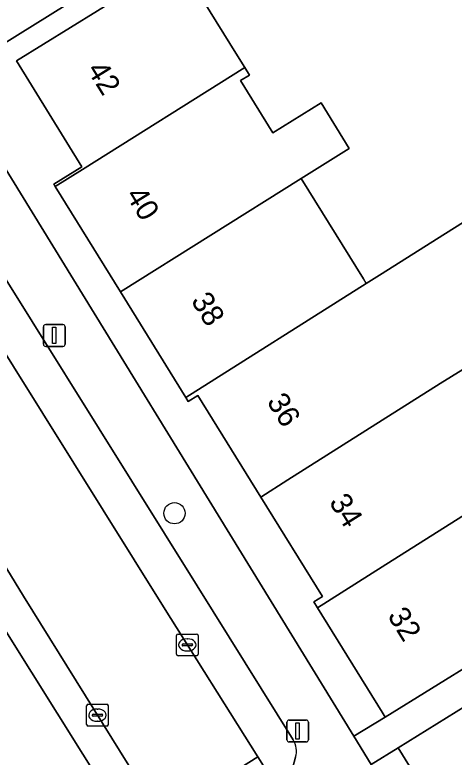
# Model space of a CAD drawing. Extents: x 157767 to 159172, y 387839 to 389425.
# Drawn here: x 158483.12 to 158503.31, y 388207.01 to 388241.09 of the extents above; entities that cross this region are included whole.
import ezdxf

# ---------------------------------------------------------------- set-up
doc = ezdxf.new("R2010")
doc.units = 0
for name, color, linetype in [('IMGEO_Boom', 7, 'Continuous'), ('IMGEO_Erf', 7, 'Continuous'), ('IMGEO_Groenvoorziening', 7, 'Continuous'), ('IMGEO_Kolk', 7, 'Continuous'), ('IMGEO_Lichtmast', 7, 'Continuous'), ('IMGEO_Pand', 7, 'Continuous'), ('IMGEO_Pand_nummerreeks', 7, 'Continuous'), ('IMGEO_Parkeervlak_open', 7, 'Continuous'), ('IMGEO_Rijbaan_lokaal_open', 7, 'Continuous'), ('IMGEO_Voetpad_open', 7, 'Continuous')]:
    doc.layers.add(name, color=color, linetype=linetype)

msp = doc.modelspace()

# ---------------------------------------------------------------- linework, layer by layer
at = {"layer": 'IMGEO_Boom'}
msp.add_circle((158490.456, 388218.212), 0.489, dxfattribs=at)
at = {"layer": 'IMGEO_Erf'}
for points in [[(158490.184, 388244.493), (158480.103, 388238.22), (158498.701, 388207.973), (158500.136, 388208.855), (158500, 388209.075), (158497.028, 388213.874), (158496.861, 388214.143), (158497.257, 388214.385), (158494.425, 388218.955), (158491.534, 388223.619), (158491.091, 388223.345), (158490.981, 388223.523), (158487.975, 388228.375), (158484.979, 388233.211), (158484.914, 388233.316), (158486.206, 388234.116), (158483.193, 388238.978), (158490.64, 388243.591), (158493.273, 388239.341), (158493.684, 388238.677), (158493.9, 388238.329), (158493.494, 388238.078), (158494.98, 388235.679), (158497.19, 388237.048), (158498.488, 388234.954), (158496.278, 388233.585), (158499.136, 388228.971), (158499.27, 388228.754), (158500, 388229.215), (158502.497, 388230.79), (158505.684, 388232.8)], [(158507.634, 388208.213), (158502.303, 388204.91), (158500.734, 388207.442), (158499.498, 388206.676), (158500, 388205.86), (158501.037, 388204.173), (158500, 388203.563), (158499.609, 388203.332), (158504.128, 388196.114)]]:
    msp.add_lwpolyline(points, dxfattribs=at)
at = {"layer": 'IMGEO_Groenvoorziening'}
msp.add_lwpolyline([(158493.05, 388195.191), (158490.391, 388199.417), (158490.9, 388199.726), (158489.788, 388201.5), (158474.443, 388225.975)], dxfattribs=at)
at = {"layer": 'IMGEO_Kolk'}
for p, q in [((158490.547, 388211.74), (158490.547, 388212.592)), ((158490.622, 388212.666), (158491.474, 388212.666)), ((158491.548, 388212.592), (158491.548, 388211.74)), ((158491.035, 388212.446), (158491.06, 388212.446)), ((158490.806, 388212.16), (158490.806, 388212.172)), ((158491.244, 388212.123), (158490.846, 388212.123)), ((158490.849, 388212.209), (158491.247, 388212.209)), ((158491.29, 388212.172), (158491.29, 388212.16)), ((158491.474, 388211.666), (158490.622, 388211.666)), ((158491.058, 388211.886), (158491.033, 388211.886)), ((158486.415, 388208.513), (158486.415, 388209.365)), ((158486.49, 388209.439), (158487.342, 388209.439)), ((158486.903, 388209.219), (158486.928, 388209.219)), ((158487.416, 388209.365), (158487.416, 388208.513)), ((158486.674, 388208.933), (158486.674, 388208.945)), ((158487.112, 388208.896), (158486.714, 388208.896)), ((158486.717, 388208.982), (158487.115, 388208.982)), ((158487.158, 388208.945), (158487.158, 388208.933)), ((158486.926, 388208.659), (158486.901, 388208.659)), ((158487.342, 388208.439), (158486.49, 388208.439))]:
    msp.add_line(p, q, dxfattribs=at)
for points in [[(158490.547, 388211.74), (158490.547, 388212.592)], [(158490.622, 388212.666), (158491.474, 388212.666)], [(158491.548, 388212.592), (158491.548, 388211.74)], [(158491.474, 388211.666), (158490.622, 388211.666)], [(158486.415, 388208.513), (158486.415, 388209.365)], [(158486.49, 388209.439), (158487.342, 388209.439)], [(158487.416, 388209.365), (158487.416, 388208.513)], [(158487.342, 388208.439), (158486.49, 388208.439)]]:
    msp.add_lwpolyline(points, dxfattribs=at)
for centre, radius, start, end in [((158490.624, 388212.59), 0.0765, 91.552, 178.448), ((158490.624, 388212.59), 0.0765, 91.552, 178.448), ((158491.472, 388212.59), 0.0765, 1.552, 88.448), ((158491.472, 388212.59), 0.0765, 1.552, 88.448), ((158490.846, 388212.169), 0.0403, 85.8775, 175.7526), ((158490.843, 388212.159), 0.0366, 178.938, 274.7102), ((158491.247, 388212.166), 0.043, 264.8664, 352.4533), ((158491.251, 388212.171), 0.0386, 1.7309, 96.639), ((158490.624, 388211.742), 0.0765, 181.552, 268.448), ((158490.624, 388211.742), 0.0765, 181.552, 268.448), ((158491.472, 388211.742), 0.0765, 271.552, 358.448), ((158491.472, 388211.742), 0.0765, 271.552, 358.448), ((158486.492, 388209.363), 0.0765, 91.552, 178.448), ((158486.492, 388209.363), 0.0765, 91.552, 178.448), ((158487.34, 388209.363), 0.0765, 1.552, 88.448), ((158487.34, 388209.363), 0.0765, 1.552, 88.448), ((158486.714, 388208.942), 0.0403, 85.8775, 175.7526), ((158486.711, 388208.932), 0.0366, 178.938, 274.7102), ((158487.115, 388208.939), 0.043, 264.8664, 352.4533), ((158487.119, 388208.944), 0.0386, 1.7309, 96.639), ((158486.492, 388208.515), 0.0765, 181.552, 268.448), ((158486.492, 388208.515), 0.0765, 181.552, 268.448), ((158487.34, 388208.515), 0.0765, 271.552, 358.448), ((158487.34, 388208.515), 0.0765, 271.552, 358.448)]:
    msp.add_arc(centre, radius, start, end, dxfattribs=at)
for centre, major_axis, ratio, start_param, end_param in [((158491.034, 388212.166), (-0.387, 0.002), 0.722429, 4.712389, 7.853982), ((158491.059, 388212.166), (-0.39, 0.002), 0.717154, 1.570796, 4.712389), ((158486.902, 388208.939), (-0.387, 0.002), 0.722429, 4.712389, 7.853982), ((158486.927, 388208.939), (-0.39, 0.002), 0.717154, 1.570796, 4.712389)]:
    msp.add_ellipse(centre, major_axis=major_axis, ratio=ratio, start_param=start_param, end_param=end_param, dxfattribs=at)
at = {"layer": 'IMGEO_Lichtmast'}
for p, q in [((158484.437, 388225.973), (158484.437, 388226.773)), ((158484.437, 388226.773), (158484.437, 388225.973)), ((158484.537, 388226.873), (158485.327, 388226.873)), ((158485.327, 388226.873), (158484.537, 388226.873)), ((158485.427, 388226.773), (158485.427, 388225.973)), ((158485.427, 388225.973), (158485.427, 388226.773)), ((158485.327, 388225.873), (158484.537, 388225.873)), ((158484.537, 388225.873), (158485.327, 388225.873)), ((158495.619, 388207.813), (158495.619, 388208.613)), ((158495.619, 388208.613), (158495.619, 388207.813)), ((158495.719, 388208.713), (158496.509, 388208.713)), ((158496.509, 388208.713), (158495.719, 388208.713)), ((158496.609, 388208.613), (158496.609, 388207.813)), ((158496.609, 388207.813), (158496.609, 388208.613)), ((158496.509, 388207.713), (158495.719, 388207.713)), ((158495.719, 388207.713), (158496.509, 388207.713))]:
    msp.add_line(p, q, dxfattribs=at)
for points in [[(158484.857, 388226.748), (158485.007, 388226.748), (158485.007, 388225.998), (158484.857, 388225.998), (158484.857, 388226.748)], [(158496.039, 388208.588), (158496.189, 388208.588), (158496.189, 388207.838), (158496.039, 388207.838), (158496.039, 388208.588)]]:
    msp.add_lwpolyline(points, dxfattribs=at)
for centre, start, end in [((158484.537, 388226.773), 90, 180), ((158484.537, 388226.773), 90, 180), ((158485.327, 388226.773), 0, 90), ((158485.327, 388226.773), 360, 90), ((158484.537, 388225.973), 180, 270), ((158484.537, 388225.973), 180, 270), ((158485.327, 388225.973), 270, 0), ((158485.327, 388225.973), 270, 0), ((158495.719, 388208.613), 90, 180), ((158495.719, 388208.613), 90, 180), ((158496.509, 388208.613), 0, 90), ((158496.509, 388208.613), 360, 90), ((158495.719, 388207.813), 180, 270), ((158495.719, 388207.813), 180, 270), ((158496.509, 388207.813), 270, 0), ((158496.509, 388207.813), 270, 0)]:
    msp.add_arc(centre, 0.1, start, end, dxfattribs=at)
at = {"layer": 'IMGEO_Pand'}
for points in [[(158484.979, 388233.211), (158486.23, 388233.99), (158493.684, 388238.677), (158493.273, 388239.341), (158490.64, 388243.591), (158483.193, 388238.978), (158486.206, 388234.116), (158484.914, 388233.316)], [(158487.975, 388228.375), (158496.278, 388233.585), (158498.488, 388234.954), (158497.19, 388237.048), (158494.98, 388235.679), (158493.494, 388238.078), (158493.9, 388238.329), (158493.684, 388238.677), (158486.23, 388233.99), (158484.979, 388233.211)], [(158499.27, 388228.754), (158499.136, 388228.971), (158496.278, 388233.585), (158487.975, 388228.375), (158490.981, 388223.523)], [(158505.271, 388225.781), (158505.509, 388225.929), (158508.711, 388227.912), (158505.684, 388232.8), (158502.497, 388230.79), (158500, 388229.215), (158499.27, 388228.754), (158490.981, 388223.523), (158491.091, 388223.345), (158491.534, 388223.619), (158494.425, 388218.955), (158495.66, 388219.74), (158500, 388222.483), (158502.67, 388224.17)], [(158497.028, 388213.874), (158500, 388215.751), (158505.701, 388219.353), (158504.33, 388221.566), (158506.897, 388223.156), (158505.271, 388225.781), (158502.67, 388224.17), (158500, 388222.483), (158495.66, 388219.74), (158494.425, 388218.955), (158497.257, 388214.385), (158496.861, 388214.143)], [(158497.028, 388213.874), (158500, 388209.075), (158500.136, 388208.855), (158504.387, 388211.488), (158508.858, 388214.257), (158505.701, 388219.353), (158500, 388215.751)], [(158502.303, 388204.91), (158507.634, 388208.213), (158506.065, 388210.745), (158500.734, 388207.442)]]:
    msp.add_lwpolyline(points, close=True, dxfattribs=at)
at = {"layer": 'IMGEO_Parkeervlak_open'}
for points in [[(158476.401, 388235.658), (158477.498, 388233.833), (158489.949, 388213.915), (158494.282, 388207.028), (158495.65, 388204.854), (158495.851, 388204.535)], [(158495.905, 388207.807), (158491.492, 388214.88), (158479.404, 388234.217)], [(158495.726, 388205.925), (158496.023, 388207.012)]]:
    msp.add_lwpolyline(points, dxfattribs=at)
msp.add_arc((158495.054, 388207.274), 1.004, 344.847, 32.0383, dxfattribs=at)
at = {"layer": 'IMGEO_Rijbaan_lokaal_open'}
for points in [[(158509.482, 388256.507), (158506.175, 388259.964), (158499.393, 388255.692), (158488.574, 388248.893), (158486.028, 388247.288), (158477.609, 388242.048), (158480.103, 388238.22), (158490.184, 388244.493)], [(158491.291, 388202.111), (158495.65, 388204.854), (158494.282, 388207.028), (158489.861, 388204.247)]]:
    msp.add_lwpolyline(points, close=True, dxfattribs=at)
msp.add_lwpolyline([(158473.84, 388230.245), (158483.511, 388214.405), (158489.57, 388204.681), (158489.861, 388204.247), (158494.282, 388207.028), (158489.949, 388213.915), (158477.498, 388233.833), (158476.401, 388235.658), (158476.302, 388235.821), (158472.905, 388239.497), (158464.043, 388249.085), (158463.593, 388249.51), (158463.275, 388249.756), (158462.955, 388250)], dxfattribs=at)
at = {"layer": 'IMGEO_Voetpad_open'}
for points in [[(158513.09, 388181.807), (158504.128, 388196.114), (158499.609, 388203.332), (158500, 388203.563), (158501.037, 388204.173), (158500, 388205.86), (158499.498, 388206.676), (158498.701, 388207.973), (158480.103, 388238.22)], [(158479.404, 388234.217), (158491.492, 388214.88), (158495.905, 388207.807)], [(158470.564, 388232.162), (158474.443, 388225.975), (158489.788, 388201.5), (158490.9, 388199.726), (158492.303, 388197.489), (158493.522, 388195.562)], [(158494.97, 388196.361), (158492.849, 388199.784), (158491.291, 388202.111), (158489.861, 388204.247), (158489.57, 388204.681), (158483.511, 388214.405), (158473.84, 388230.245)], [(158496.023, 388207.012), (158495.726, 388205.925)]]:
    msp.add_lwpolyline(points, dxfattribs=at)
msp.add_lwpolyline([(158525.078, 388222.633), (158528.963, 388225.039), (158528.16, 388226.396), (158523.298, 388223.384), (158508.858, 388214.257), (158504.387, 388211.488), (158500.136, 388208.855), (158498.701, 388207.973), (158499.498, 388206.676), (158500.734, 388207.442), (158506.065, 388210.745), (158509.533, 388212.894), (158512.201, 388214.518), (158515.784, 388216.752), (158519.119, 388218.831)], close=True, dxfattribs=at)
msp.add_arc((158495.054, 388207.274), 1.004, 344.847, 32.0383, dxfattribs=at)

# ---------------------------------------------------------------- texts
at = {"layer": 'IMGEO_Pand_nummerreeks'}
for s, rotation, p in [('42', 301.7867, (158486.405, 388238.58)), ('40', 301.7781, (158488.188, 388232.816)), ('38', 301.776, (158491.189, 388227.972)), ('36', 301.7875, (158494.672, 388223.34)), ('34', 301.7896, (158497.533, 388218.723)), ('32', 301.7731, (158500.219, 388213.506))]:
    msp.add_text(s, height=1, rotation=rotation, dxfattribs=at).set_placement(p)

doc.saveas('drawing.dxf')
